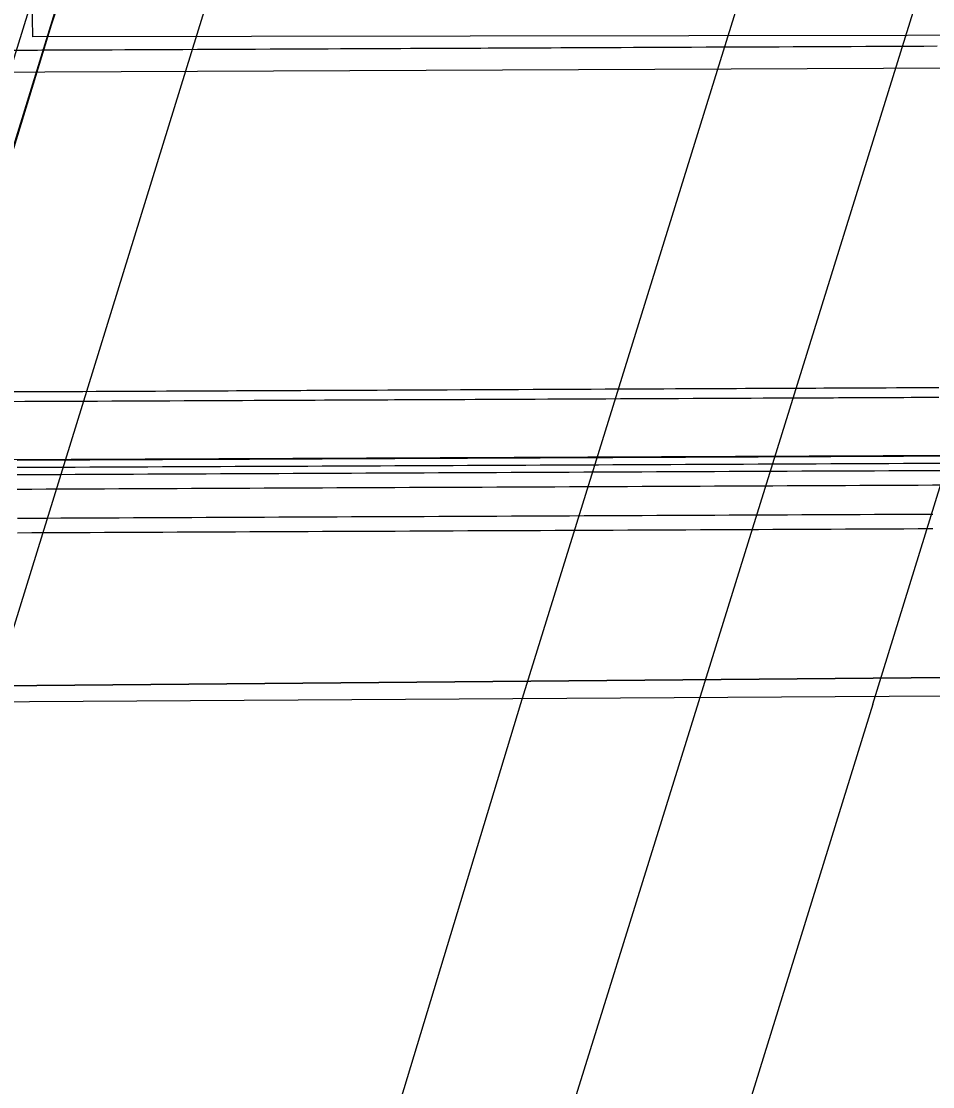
# Model space of a CAD drawing. Extents: x 2145380 to 2157287, y 139568 to 149130.
# Drawn here: x 2151051 to 2151113.7, y 148157.6 to 148230.9 of the extents above; entities that cross this region are included whole.
import ezdxf

# ---------------------------------------------------------------- set-up
doc = ezdxf.new("R2010")
doc.units = 0
for name, color, linetype in [('PR_PREVIOUSLY CONSTRUCTED', 7, 'Continuous'), ('TOPO_Asphalt', 7, 'Continuous'), ('TOPO_BRIDGE_Floor Deck', 7, 'Continuous'), ('TOPO_BRIDGE_Low Beam', 7, 'Continuous'), ('TOPO_BRIDGE_Pier', 7, 'Continuous'), ('TOPO_BRIDGE_Pier Cap', 7, 'Continuous'), ('TOPO_Wall Freestanding', 7, 'Continuous')]:
    doc.layers.add(name, color=color, linetype=linetype)

msp = doc.modelspace()

# ---------------------------------------------------------------- linework, layer by layer
at = {"layer": 'PR_PREVIOUSLY CONSTRUCTED'}
msp.add_line((2151141.746, 148201.176), (2151024.16, 148200.644), dxfattribs=at)
for points in [[(2151114.024, 148229.217), (2151113.113, 148229.213), (2151112.816, 148229.212), (2151112.113, 148229.209), (2151111.608, 148229.207), (2151111.113, 148229.204), (2151110.4, 148229.201), (2151110.113, 148229.2), (2151109.192, 148229.196), (2151109.113, 148229.195), (2151108.113, 148229.191), (2151107.984, 148229.19), (2151107.113, 148229.186), (2151106.776, 148229.185), (2151106.113, 148229.182), (2151105.568, 148229.179), (2151105.113, 148229.177), (2151104.36, 148229.174), (2151104.113, 148229.173), (2151103.152, 148229.168), (2151103.113, 148229.168), (2151102.113, 148229.164), (2151101.944, 148229.163), (2151101.113, 148229.159), (2151100.736, 148229.157), (2151100.113, 148229.155), (2151099.528, 148229.152), (2151099.113, 148229.15), (2151098.32, 148229.146), (2151098.113, 148229.146), (2151097.113, 148229.141), (2151097.112, 148229.141), (2151096.113, 148229.136), (2151095.904, 148229.136), (2151095.113, 148229.132), (2151094.696, 148229.13), (2151094.113, 148229.127), (2151093.487, 148229.125), (2151093.113, 148229.123), (2151092.279, 148229.119), (2151092.113, 148229.118), (2151091.113, 148229.114), (2151091.071, 148229.114), (2151090.113, 148229.109), (2151089.863, 148229.108), (2151089.113, 148229.105), (2151088.655, 148229.103), (2151088.113, 148229.1), (2151087.447, 148229.097), (2151087.113, 148229.096), (2151086.239, 148229.092), (2151086.113, 148229.091), (2151085.113, 148229.087), (2151085.031, 148229.086), (2151084.113, 148229.082), (2151083.823, 148229.081), (2151083.113, 148229.078), (2151082.615, 148229.075), (2151082.113, 148229.073), (2151081.407, 148229.07), (2151081.114, 148229.069), (2151080.199, 148229.064), (2151080.114, 148229.064), (2151079.114, 148229.06), (2151078.991, 148229.059), (2151078.114, 148229.055), (2151077.783, 148229.054), (2151077.114, 148229.051), (2151076.575, 148229.048), (2151076.114, 148229.046), (2151075.367, 148229.043), (2151075.114, 148229.041), (2151074.159, 148229.037), (2151074.114, 148229.037), (2151073.114, 148229.032), (2151072.951, 148229.032), (2151072.114, 148229.028), (2151071.743, 148229.026), (2151071.114, 148229.023), (2151070.535, 148229.021), (2151070.114, 148229.019), (2151069.327, 148229.015), (2151069.114, 148229.014), (2151068.119, 148229.01), (2151068.114, 148229.01), (2151067.114, 148229.005), (2151066.911, 148229.004), (2151066.114, 148229.001), (2151065.703, 148228.999), (2151065.114, 148228.996), (2151064.494, 148228.993), (2151064.114, 148228.992), (2151063.286, 148228.988), (2151063.114, 148228.987), (2151062.114, 148228.983), (2151062.078, 148228.983), (2151061.114, 148228.978), (2151060.87, 148228.977), (2151060.114, 148228.974), (2151059.662, 148228.972), (2151059.114, 148228.969), (2151058.454, 148228.966), (2151058.114, 148228.965), (2151057.246, 148228.961), (2151057.114, 148228.96), (2151056.114, 148228.956), (2151056.038, 148228.955), (2151055.114, 148228.951), (2151054.83, 148228.95), (2151054.114, 148228.947), (2151053.622, 148228.944), (2151053.114, 148228.942), (2151052.414, 148228.939), (2151052.114, 148228.937), (2151051.206, 148228.933), (2151051.114, 148228.933), (2151050.114, 148228.928)], [(2151042.111, 148227.402), (2151194.268, 148228.09)], [(2151114.13, 148205.718), (2151113.219, 148205.714), (2151112.922, 148205.712), (2151112.219, 148205.709), (2151111.714, 148205.707), (2151111.219, 148205.705), (2151110.506, 148205.701), (2151110.219, 148205.7), (2151109.298, 148205.696), (2151109.219, 148205.695), (2151108.22, 148205.691), (2151108.09, 148205.69), (2151107.22, 148205.686), (2151106.882, 148205.685), (2151106.22, 148205.682), (2151105.674, 148205.679), (2151105.22, 148205.677), (2151104.466, 148205.674), (2151104.22, 148205.673), (2151103.258, 148205.669), (2151103.22, 148205.668), (2151102.22, 148205.664), (2151102.05, 148205.663), (2151101.22, 148205.659), (2151100.842, 148205.658), (2151100.22, 148205.655), (2151099.634, 148205.652), (2151099.22, 148205.65), (2151098.426, 148205.647), (2151098.22, 148205.646), (2151097.22, 148205.641), (2151097.218, 148205.641), (2151096.22, 148205.637), (2151096.01, 148205.636), (2151095.22, 148205.632), (2151094.802, 148205.63), (2151094.22, 148205.628), (2151093.594, 148205.625), (2151093.22, 148205.623), (2151092.386, 148205.619), (2151092.22, 148205.619), (2151091.22, 148205.614), (2151091.178, 148205.614), (2151090.22, 148205.61), (2151089.97, 148205.608), (2151089.22, 148205.605), (2151088.762, 148205.603), (2151088.22, 148205.601), (2151087.554, 148205.598), (2151087.22, 148205.596), (2151086.346, 148205.592), (2151086.22, 148205.591), (2151085.22, 148205.587), (2151085.137, 148205.587), (2151084.22, 148205.582), (2151083.929, 148205.581), (2151083.22, 148205.578), (2151082.721, 148205.576), (2151082.22, 148205.573), (2151081.513, 148205.57), (2151081.22, 148205.569), (2151080.305, 148205.565), (2151080.22, 148205.564), (2151079.22, 148205.56), (2151079.097, 148205.559), (2151078.22, 148205.555), (2151077.889, 148205.554), (2151077.22, 148205.551), (2151076.681, 148205.548), (2151076.22, 148205.546), (2151075.473, 148205.543), (2151075.22, 148205.542), (2151074.265, 148205.537), (2151074.22, 148205.537), (2151073.22, 148205.533), (2151073.057, 148205.532), (2151072.22, 148205.528), (2151071.849, 148205.526), (2151071.22, 148205.524), (2151070.641, 148205.521), (2151070.22, 148205.519), (2151069.433, 148205.516), (2151069.22, 148205.515), (2151068.225, 148205.51), (2151068.22, 148205.51), (2151067.22, 148205.506), (2151067.017, 148205.505), (2151066.22, 148205.501), (2151065.809, 148205.499), (2151065.22, 148205.496), (2151064.601, 148205.494), (2151064.22, 148205.492), (2151063.393, 148205.488), (2151063.22, 148205.487), (2151062.22, 148205.483), (2151062.185, 148205.483), (2151061.22, 148205.478), (2151060.977, 148205.477), (2151060.22, 148205.474), (2151059.769, 148205.472), (2151059.22, 148205.469), (2151058.561, 148205.466), (2151058.22, 148205.465), (2151057.353, 148205.461), (2151057.22, 148205.46), (2151056.22, 148205.456), (2151056.144, 148205.455), (2151055.22, 148205.451), (2151054.936, 148205.45), (2151054.22, 148205.447), (2151053.728, 148205.445), (2151053.22, 148205.442), (2151052.52, 148205.439), (2151052.22, 148205.438), (2151051.312, 148205.434), (2151051.22, 148205.433), (2151050.22, 148205.429)], [(2151114.133, 148205.048), (2151113.222, 148205.044), (2151112.925, 148205.043), (2151112.222, 148205.039), (2151111.717, 148205.037), (2151111.223, 148205.035), (2151110.509, 148205.032), (2151110.223, 148205.03), (2151109.301, 148205.026), (2151109.223, 148205.026), (2151108.223, 148205.021), (2151108.093, 148205.021), (2151107.223, 148205.017), (2151106.885, 148205.015), (2151106.223, 148205.012), (2151105.677, 148205.01), (2151105.223, 148205.008), (2151104.469, 148205.004), (2151104.223, 148205.003), (2151103.261, 148204.999), (2151103.223, 148204.999), (2151102.223, 148204.994), (2151102.053, 148204.993), (2151101.223, 148204.99), (2151100.845, 148204.988), (2151100.223, 148204.985), (2151099.637, 148204.982), (2151099.223, 148204.981), (2151098.429, 148204.977), (2151098.223, 148204.976), (2151097.223, 148204.972), (2151097.221, 148204.972), (2151096.223, 148204.967), (2151096.013, 148204.966), (2151095.223, 148204.963), (2151094.805, 148204.961), (2151094.223, 148204.958), (2151093.597, 148204.955), (2151093.223, 148204.953), (2151092.389, 148204.95), (2151092.223, 148204.949), (2151091.223, 148204.944), (2151091.181, 148204.944), (2151090.223, 148204.94), (2151089.973, 148204.939), (2151089.223, 148204.935), (2151088.765, 148204.933), (2151088.223, 148204.931), (2151087.557, 148204.928), (2151087.223, 148204.926), (2151086.349, 148204.922), (2151086.223, 148204.922), (2151085.223, 148204.917), (2151085.141, 148204.917), (2151084.223, 148204.913), (2151083.932, 148204.911), (2151083.223, 148204.908), (2151082.724, 148204.906), (2151082.223, 148204.904), (2151081.516, 148204.901), (2151081.223, 148204.899), (2151080.308, 148204.895), (2151080.223, 148204.895), (2151079.223, 148204.89), (2151079.1, 148204.89), (2151078.223, 148204.886), (2151077.892, 148204.884), (2151077.223, 148204.881), (2151076.684, 148204.879), (2151076.223, 148204.877), (2151075.476, 148204.873), (2151075.223, 148204.872), (2151074.268, 148204.868), (2151074.223, 148204.868), (2151073.223, 148204.863), (2151073.06, 148204.862), (2151072.223, 148204.858), (2151071.852, 148204.857), (2151071.223, 148204.854), (2151070.644, 148204.851), (2151070.223, 148204.849), (2151069.436, 148204.846), (2151069.223, 148204.845), (2151068.228, 148204.84), (2151068.223, 148204.84), (2151067.223, 148204.836), (2151067.02, 148204.835), (2151066.223, 148204.831), (2151065.812, 148204.83), (2151065.223, 148204.827), (2151064.604, 148204.824), (2151064.223, 148204.822), (2151063.396, 148204.819), (2151063.223, 148204.818), (2151062.223, 148204.813), (2151062.188, 148204.813), (2151061.223, 148204.809), (2151060.98, 148204.808), (2151060.223, 148204.804), (2151059.772, 148204.802), (2151059.223, 148204.8), (2151058.564, 148204.797), (2151058.223, 148204.795), (2151057.356, 148204.791), (2151057.223, 148204.791), (2151056.223, 148204.786), (2151056.148, 148204.786), (2151055.223, 148204.782), (2151054.939, 148204.78), (2151054.223, 148204.777), (2151053.731, 148204.775), (2151053.223, 148204.773), (2151052.523, 148204.769), (2151052.223, 148204.768), (2151051.315, 148204.764), (2151051.223, 148204.764), (2151050.223, 148204.759)], [(2151114.7, 148201.012), (2151113.7, 148201.008), (2151112.7, 148201.003), (2151111.7, 148200.999), (2151110.7, 148200.994), (2151109.7, 148200.99), (2151108.7, 148200.985), (2151107.7, 148200.98), (2151106.7, 148200.976), (2151105.7, 148200.971), (2151104.7, 148200.967), (2151103.7, 148200.962), (2151102.7, 148200.958), (2151101.7, 148200.953), (2151100.7, 148200.949), (2151099.7, 148200.944), (2151098.7, 148200.94), (2151097.7, 148200.935), (2151096.7, 148200.931), (2151095.7, 148200.926), (2151094.7, 148200.922), (2151093.7, 148200.917), (2151092.7, 148200.913), (2151091.7, 148200.908), (2151090.7, 148200.904), (2151089.7, 148200.899), (2151088.7, 148200.895), (2151087.7, 148200.89), (2151086.7, 148200.886), (2151085.7, 148200.881), (2151084.7, 148200.876), (2151083.7, 148200.872), (2151082.7, 148200.867), (2151081.7, 148200.863), (2151080.7, 148200.858), (2151079.7, 148200.854), (2151078.7, 148200.849), (2151077.7, 148200.845), (2151076.7, 148200.84), (2151075.7, 148200.836), (2151074.7, 148200.831), (2151073.7, 148200.827), (2151072.7, 148200.822), (2151071.701, 148200.818), (2151070.701, 148200.813), (2151069.701, 148200.809), (2151068.701, 148200.804), (2151067.701, 148200.8), (2151066.701, 148200.795), (2151065.701, 148200.791), (2151064.701, 148200.786), (2151063.701, 148200.782), (2151062.701, 148200.777), (2151061.701, 148200.773), (2151060.701, 148200.768), (2151059.701, 148200.764), (2151058.701, 148200.759), (2151057.701, 148200.755), (2151056.701, 148200.75), (2151055.701, 148200.746), (2151054.701, 148200.741), (2151053.701, 148200.737), (2151052.701, 148200.732), (2151051.701, 148200.728), (2151050.701, 148200.723)], [(2151114.702, 148200.512), (2151113.702, 148200.508), (2151112.702, 148200.503), (2151111.702, 148200.499), (2151110.702, 148200.494), (2151109.702, 148200.49), (2151108.702, 148200.485), (2151107.702, 148200.48), (2151106.702, 148200.476), (2151105.702, 148200.471), (2151104.702, 148200.467), (2151103.702, 148200.462), (2151102.702, 148200.458), (2151101.702, 148200.453), (2151100.702, 148200.449), (2151099.702, 148200.444), (2151098.702, 148200.44), (2151097.702, 148200.435), (2151096.703, 148200.431), (2151095.703, 148200.426), (2151094.703, 148200.422), (2151093.703, 148200.417), (2151092.703, 148200.413), (2151091.703, 148200.408), (2151090.703, 148200.404), (2151089.703, 148200.399), (2151088.703, 148200.395), (2151087.703, 148200.39), (2151086.703, 148200.386), (2151085.703, 148200.381), (2151084.703, 148200.376), (2151083.703, 148200.372), (2151082.703, 148200.367), (2151081.703, 148200.363), (2151080.703, 148200.358), (2151079.703, 148200.354), (2151078.703, 148200.349), (2151077.703, 148200.345), (2151076.703, 148200.34), (2151075.703, 148200.336), (2151074.703, 148200.331), (2151073.703, 148200.327), (2151072.703, 148200.322), (2151071.703, 148200.318), (2151070.703, 148200.313), (2151069.703, 148200.309), (2151068.703, 148200.304), (2151067.703, 148200.3), (2151066.703, 148200.295), (2151065.703, 148200.291), (2151064.703, 148200.286), (2151063.703, 148200.282), (2151062.703, 148200.277), (2151061.703, 148200.273), (2151060.703, 148200.268), (2151059.703, 148200.264), (2151058.703, 148200.259), (2151057.703, 148200.255), (2151056.703, 148200.25), (2151055.703, 148200.246), (2151054.703, 148200.241), (2151053.703, 148200.237), (2151052.703, 148200.232), (2151051.703, 148200.228), (2151050.703, 148200.223)], [(2151114.705, 148200.015), (2151113.705, 148200.01), (2151112.705, 148200.006), (2151111.705, 148200.001), (2151110.705, 148199.997), (2151109.705, 148199.992), (2151108.705, 148199.988), (2151107.705, 148199.983), (2151106.705, 148199.979), (2151105.705, 148199.974), (2151104.705, 148199.97), (2151103.705, 148199.965), (2151102.705, 148199.961), (2151101.705, 148199.956), (2151100.705, 148199.952), (2151099.705, 148199.947), (2151098.705, 148199.943), (2151097.705, 148199.938), (2151096.705, 148199.934), (2151095.705, 148199.929), (2151094.705, 148199.925), (2151093.705, 148199.92), (2151092.705, 148199.916), (2151091.705, 148199.911), (2151090.705, 148199.906), (2151089.705, 148199.902), (2151088.705, 148199.897), (2151087.705, 148199.893), (2151086.705, 148199.888), (2151085.705, 148199.884), (2151084.705, 148199.879), (2151083.705, 148199.875), (2151082.705, 148199.87), (2151081.705, 148199.866), (2151080.705, 148199.861), (2151079.705, 148199.857), (2151078.705, 148199.852), (2151077.705, 148199.848), (2151076.705, 148199.843), (2151075.705, 148199.839), (2151074.705, 148199.834), (2151073.705, 148199.83), (2151072.705, 148199.825), (2151071.705, 148199.821), (2151070.705, 148199.816), (2151069.705, 148199.812), (2151068.705, 148199.807), (2151067.705, 148199.803), (2151066.705, 148199.798), (2151065.705, 148199.794), (2151064.705, 148199.789), (2151063.705, 148199.785), (2151062.705, 148199.78), (2151061.705, 148199.776), (2151060.705, 148199.771), (2151059.705, 148199.767), (2151058.705, 148199.762), (2151057.705, 148199.758), (2151056.705, 148199.753), (2151055.705, 148199.748), (2151054.705, 148199.744), (2151053.705, 148199.739), (2151052.705, 148199.735), (2151051.705, 148199.73), (2151050.705, 148199.726)], [(2151114.709, 148199.013), (2151113.709, 148199.008), (2151112.709, 148199.004), (2151111.709, 148198.999), (2151110.709, 148198.995), (2151109.709, 148198.99), (2151108.709, 148198.986), (2151107.709, 148198.981), (2151106.709, 148198.977), (2151105.709, 148198.972), (2151104.709, 148198.968), (2151103.709, 148198.963), (2151102.709, 148198.959), (2151101.709, 148198.954), (2151100.709, 148198.95), (2151099.709, 148198.945), (2151098.709, 148198.941), (2151097.709, 148198.936), (2151096.709, 148198.932), (2151095.709, 148198.927), (2151094.709, 148198.923), (2151093.709, 148198.918), (2151092.709, 148198.914), (2151091.709, 148198.909), (2151090.709, 148198.904), (2151089.709, 148198.9), (2151088.709, 148198.895), (2151087.709, 148198.891), (2151086.709, 148198.886), (2151085.709, 148198.882), (2151084.709, 148198.877), (2151083.709, 148198.873), (2151082.709, 148198.868), (2151081.709, 148198.864), (2151080.709, 148198.859), (2151079.709, 148198.855), (2151078.709, 148198.85), (2151077.709, 148198.846), (2151076.709, 148198.841), (2151075.71, 148198.837), (2151074.71, 148198.832), (2151073.71, 148198.828), (2151072.71, 148198.823), (2151071.71, 148198.819), (2151070.71, 148198.814), (2151069.71, 148198.81), (2151068.71, 148198.805), (2151067.71, 148198.801), (2151066.71, 148198.796), (2151065.71, 148198.792), (2151064.71, 148198.787), (2151063.71, 148198.783), (2151062.71, 148198.778), (2151061.71, 148198.774), (2151060.71, 148198.769), (2151059.71, 148198.765), (2151058.71, 148198.76), (2151057.71, 148198.756), (2151056.71, 148198.751), (2151055.71, 148198.747), (2151054.71, 148198.742), (2151053.71, 148198.737), (2151052.71, 148198.733), (2151051.71, 148198.728), (2151050.71, 148198.724)], [(2151113.718, 148197.009), (2151112.718, 148197.004), (2151111.718, 148196.999), (2151110.718, 148196.995), (2151109.718, 148196.99), (2151108.718, 148196.986), (2151107.718, 148196.981), (2151106.718, 148196.977), (2151105.718, 148196.972), (2151104.718, 148196.968), (2151103.718, 148196.963), (2151102.718, 148196.959), (2151101.718, 148196.954), (2151100.718, 148196.95), (2151099.718, 148196.945), (2151098.718, 148196.941), (2151097.718, 148196.936), (2151096.718, 148196.932), (2151095.718, 148196.927), (2151094.718, 148196.923), (2151093.718, 148196.918), (2151092.718, 148196.914), (2151091.718, 148196.909), (2151090.718, 148196.905), (2151089.718, 148196.9), (2151088.718, 148196.895), (2151087.718, 148196.891), (2151086.718, 148196.886), (2151085.718, 148196.882), (2151084.718, 148196.877), (2151083.718, 148196.873), (2151082.718, 148196.868), (2151081.718, 148196.864), (2151080.718, 148196.859), (2151079.719, 148196.855), (2151078.719, 148196.85), (2151077.719, 148196.846), (2151076.719, 148196.841), (2151075.719, 148196.837), (2151074.719, 148196.832), (2151073.719, 148196.828), (2151072.719, 148196.823), (2151071.719, 148196.819), (2151070.719, 148196.814), (2151069.719, 148196.81), (2151068.719, 148196.805), (2151067.719, 148196.801), (2151066.719, 148196.796), (2151065.719, 148196.792), (2151064.719, 148196.787), (2151063.719, 148196.783), (2151062.719, 148196.778), (2151061.719, 148196.774), (2151060.719, 148196.769), (2151059.719, 148196.765), (2151058.719, 148196.76), (2151057.719, 148196.756), (2151056.719, 148196.751), (2151055.719, 148196.747), (2151054.719, 148196.742), (2151053.719, 148196.738), (2151052.719, 148196.733), (2151051.719, 148196.728), (2151050.719, 148196.724)], [(2151113.723, 148196.009), (2151112.723, 148196.004), (2151111.723, 148195.999), (2151110.723, 148195.995), (2151109.723, 148195.99), (2151108.723, 148195.986), (2151107.723, 148195.981), (2151106.723, 148195.977), (2151105.723, 148195.972), (2151104.723, 148195.968), (2151103.723, 148195.963), (2151102.723, 148195.959), (2151101.723, 148195.954), (2151100.723, 148195.95), (2151099.723, 148195.945), (2151098.723, 148195.941), (2151097.723, 148195.936), (2151096.723, 148195.932), (2151095.723, 148195.927), (2151094.723, 148195.923), (2151093.723, 148195.918), (2151092.723, 148195.914), (2151091.723, 148195.909), (2151090.723, 148195.905), (2151089.723, 148195.9), (2151088.723, 148195.895), (2151087.723, 148195.891), (2151086.723, 148195.886), (2151085.723, 148195.882), (2151084.723, 148195.877), (2151083.723, 148195.873), (2151082.723, 148195.868), (2151081.723, 148195.864), (2151080.723, 148195.859), (2151079.723, 148195.855), (2151078.723, 148195.85), (2151077.723, 148195.846), (2151076.723, 148195.841), (2151075.723, 148195.837), (2151074.723, 148195.832), (2151073.723, 148195.828), (2151072.723, 148195.823), (2151071.723, 148195.819), (2151070.723, 148195.814), (2151069.723, 148195.81), (2151068.723, 148195.805), (2151067.723, 148195.801), (2151066.723, 148195.796), (2151065.723, 148195.792), (2151064.723, 148195.787), (2151063.723, 148195.783), (2151062.723, 148195.778), (2151061.723, 148195.774), (2151060.723, 148195.769), (2151059.723, 148195.765), (2151058.723, 148195.76), (2151057.723, 148195.756), (2151056.723, 148195.751), (2151055.723, 148195.747), (2151054.723, 148195.742), (2151053.723, 148195.738), (2151052.723, 148195.733), (2151051.723, 148195.729), (2151050.723, 148195.724)]]:
    msp.add_lwpolyline(points, dxfattribs=at)
at = {"layer": 'TOPO_Asphalt'}
for p, q in [((2151048.847, 148183.998), (2151111.918, 148387.83)), ((2151109.605, 148183.949), (2151172.331, 148387.637))]:
    msp.add_line(p, q, dxfattribs=at)
for points in [[(2151148.584, 148387.713), (2151085.352, 148183.968), (2151069.922, 148133.071), (2151057.828, 148094.367), (2151049.565, 148067.663), (2151035.926, 148022.98), (2151024.636, 147984.834), (2151012.643, 147943.417), (2151001.985, 147906), (2150990.898, 147865.203), (2150980.73, 147826.5), (2150968.969, 147781.227), (2150957.45, 147734.966), (2150948.504, 147698.209), (2150935.235, 147640.333), (2150928.26, 147609.373), (2150921.995, 147580.117), (2150903.406, 147490.916), (2150881.137, 147370.037), (2150865.318, 147276.629), (2150852.005, 147191.145), (2150840.128, 147102.699), (2150828.191, 147005.35), (2150817.702, 146900.579)], [(2151109.605, 148183.949), (2151097.927, 148146.27), (2151084.334, 148102.656), (2151075.665, 148074.908), (2151060.448, 148025.619), (2151047.401, 147981.374), (2151033.3, 147932.908), (2151022.131, 147892.876), (2151010.4, 147849.765), (2151003.317, 147823.063), (2150995.605, 147793.946), (2150990.707, 147774.792), (2150983.49, 147745.9), (2150973.85, 147706.539), (2150965.903, 147672.688), (2150959.065, 147642.882), (2150951.603, 147610.358), (2150943.314, 147572.058)]]:
    msp.add_lwpolyline(points, dxfattribs=at)
at = {"layer": 'TOPO_BRIDGE_Floor Deck'}
msp.add_lwpolyline([(2151221.459, 148387.48), (2151158.788, 148184.779), (2151036.73, 148184.008), (2151099.851, 148387.869)], close=True, dxfattribs=at)
at = {"layer": 'TOPO_BRIDGE_Low Beam'}
for points in [[(2151101.157, 148386.756), (2151038.97, 148185.115), (2151038.97, 148185.115), (2151046.666, 148209.802), (2151053.069, 148230.682), (2151053.504, 148231.997), (2151062.449, 148261.095), (2151070.032, 148285.953), (2151070.556, 148287.365), (2151078.342, 148312.643), (2151087.083, 148341.04), (2151087.62, 148342.701), (2151093.54, 148361.853), (2151101.157, 148386.756)], [(2151156.686, 148186.142), (2151038.97, 148185.115), (2151101.157, 148386.756), (2151218.724, 148386.66)], [(2151101.157, 148386.756), (2151218.724, 148386.66), (2151211.501, 148363.187), (2151205.061, 148342.25), (2151204.635, 148340.853), (2151196.474, 148314.443), (2151188.441, 148286.685), (2151187.533, 148285.723), (2151180.344, 148262.455), (2151170.865, 148231.88), (2151170.42, 148230.558), (2151165.409, 148214.389), (2151156.686, 148186.142), (2151038.97, 148185.115), (2151046.666, 148209.802), (2151053.069, 148230.682), (2151053.504, 148231.997), (2151062.449, 148261.095), (2151070.032, 148285.953), (2151070.556, 148287.365), (2151078.342, 148312.643), (2151087.083, 148341.04), (2151087.62, 148342.701), (2151093.54, 148361.853)], [(2151156.686, 148186.142), (2151156.686, 148186.142), (2151038.97, 148185.115), (2151038.97, 148185.115)]]:
    msp.add_lwpolyline(points, close=True, dxfattribs=at)
msp.add_lwpolyline([(2151038.97, 148185.115), (2151046.666, 148209.802), (2151053.069, 148230.682)], dxfattribs=at)
at = {"layer": 'TOPO_BRIDGE_Pier'}
msp.add_line((2151051.779, 148229.877), (2151051.779, 148229.877), dxfattribs=at)
msp.add_lwpolyline([(2151051.779, 148229.877), (2151051.745, 148232.47), (2151172.111, 148232.711), (2151172.152, 148230.047)], close=True, dxfattribs=at)
msp.add_lwpolyline([(2151051.779, 148229.877), (2151051.745, 148232.47), (2151172.111, 148232.711), (2151172.152, 148230.047)], close=True, dxfattribs=at)
at = {"layer": 'TOPO_BRIDGE_Pier Cap'}
msp.add_lwpolyline([(2151051.779, 148229.877), (2151051.745, 148232.47), (2151172.111, 148232.711), (2151172.152, 148230.047)], close=True, dxfattribs=at)
at = {"layer": 'TOPO_Wall Freestanding'}
msp.add_lwpolyline([(2151336.322, 148953.736), (2151322.227, 148907.929), (2151284.275, 148786.302), (2151239.811, 148641.854), (2151199.119, 148510.748), (2151182.098, 148455.862), (2151142.303, 148328.003), (2151095.05, 148175.915), (2151053.707, 148043.165), (2150993.167, 147829.955), (2150947.402, 147643.215), (2150938.13, 147601.935), (2150921.172, 147522.999), (2150897.572, 147399.216), (2150877.647, 147284.384), (2150857.803, 147149.763), (2150851.312, 147098.468)], dxfattribs=at)

doc.saveas('drawing.dxf')
